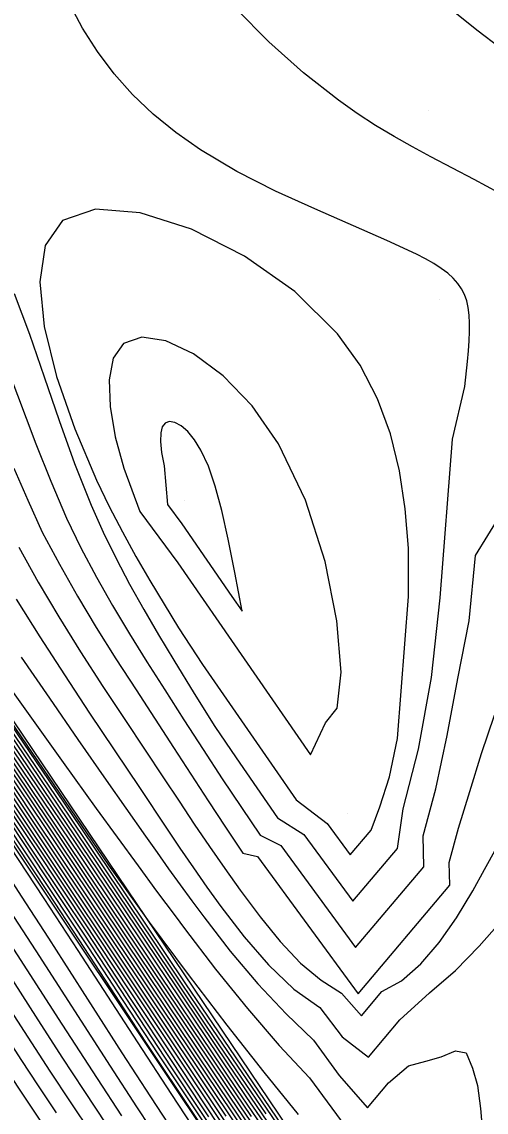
# Model space of a CAD drawing. Extents: x 2356077 to 2359823, y 225951 to 227822.
# Drawn here: x 2357652.2 to 2357685.8, y 226526.4 to 226605.4 of the extents above; entities that cross this region are included whole.
import ezdxf

# ---------------------------------------------------------------- set-up
doc = ezdxf.new("R2010")
doc.units = 0
for name, color, linetype in [('DTM Contours Major', 7, 'Continuous'), ('DTM Contours Minor', 7, 'Continuous'), ('Exist DTM Breakline', 7, 'Continuous'), ('Exist DTM Breakline Underwater', 7, 'Continuous'), ('Exist DTM Drainline', 7, 'Continuous'), ('PH Exist DTM Point', 7, 'Continuous')]:
    doc.layers.add(name, color=color, linetype=linetype)

msp = doc.modelspace()

# ---------------------------------------------------------------- linework, layer by layer
at = {"layer": 'DTM Contours Major'}
for points in [[(2357667.776, 226525.401), (2357652.498, 226548.245), (2357649.466, 226552.762), (2357641.825, 226564.093), (2357632.596, 226577.84), (2357625.065, 226589.019), (2357615.729, 226602.938), (2357611.977, 226608.502), (2357600.343, 226625.697), (2357597.695, 226629.641), (2357595.604, 226632.714), (2357594.633, 226634.157), (2357593.673, 226635.626), (2357592.749, 226637.074), (2357591.907, 226638.432), (2357591.078, 226639.809), (2357590.144, 226641.412), (2357589.202, 226643.081), (2357588.249, 226644.816), (2357587.283, 226646.619), (2357586.301, 226648.49)], [(2357663.695, 226524.224), (2357661.549, 226527.487), (2357659.479, 226530.695), (2357655.276, 226537.268), (2357654.16, 226539.002), (2357652.189, 226542.049), (2357650.137, 226545.2), (2357643.694, 226555.063), (2357640.7, 226559.666), (2357636.369, 226566.345), (2357632.359, 226572.483), (2357627.83, 226579.378), (2357623.007, 226586.695), (2357618.116, 226594.1), (2357604.772, 226614.261)], [(2357613.039, 226610.532), (2357617.149, 226604.505), (2357621.286, 226598.415), (2357629.966, 226585.601), (2357644.839, 226563.72), (2357651.265, 226554.277), (2357655.639, 226547.828), (2357658.395, 226543.74), (2357661.669, 226538.855), (2357663.795, 226535.675), (2357666.007, 226532.375), (2357670.625, 226525.603)], [(2357665.748, 226526.043), (2357663.84, 226528.918), (2357659.478, 226535.551), (2357656.95, 226539.373), (2357653.148, 226545.094), (2357649.191, 226551.026), (2357643.661, 226559.284), (2357638.4, 226567.132), (2357626.97, 226584.229), (2357621.742, 226592.044), (2357613.838, 226603.874), (2357610.189, 226609.313)], [(2357654.726, 226526.329), (2357653.372, 226528.365), (2357652.213, 226530.131), (2357651.071, 226531.887), (2357648.81, 226535.397), (2357643.781, 226543.246), (2357642.369, 226545.463), (2357640.936, 226547.737), (2357639.481, 226550.075), (2357638.006, 226552.483), (2357636.324, 226555.279), (2357632.806, 226561.205), (2357630.928, 226564.356), (2357628.942, 226567.645), (2357626.827, 226571.084), (2357623.766, 226575.941), (2357620.536, 226580.963), (2357617.241, 226586.026), (2357610.867, 226595.776), (2357607.993, 226600.214), (2357606.494, 226602.562), (2357605.086, 226604.787), (2357602.46, 226608.975)], [(2357668.847, 226526.073), (2357667.126, 226528.612), (2357663.647, 226533.774), (2357654.649, 226547.188), (2357651.862, 226551.319), (2357643.416, 226563.785), (2357636.472, 226574.076), (2357626.57, 226588.708), (2357619.449, 226599.282), (2357614.576, 226606.482)], [(2357675.987, 226545.034), (2357677.503, 226546.831), (2357678.13, 226548.524), (2357678.844, 226550.699), (2357679.404, 226553.459), (2357680.2, 226563.753), (2357680.214, 226567.268), (2357679.981, 226570.111), (2357679.559, 226572.871), (2357678.903, 226575.533), (2357677.966, 226578.084), (2357676.702, 226580.51), (2357675.065, 226582.797), (2357671.979, 226585.852), (2357668.338, 226588.431), (2357664.489, 226590.385), (2357660.776, 226591.564), (2357657.546, 226591.819), (2357655.145, 226591.002), (2357653.885, 226589.2), (2357653.495, 226586.563), (2357653.824, 226583.316), (2357654.721, 226579.688), (2357656.035, 226575.905), (2357657.615, 226572.194), (2357658.534, 226570.284), (2357659.484, 226568.444), (2357660.465, 226566.66), (2357661.472, 226564.915), (2357662.505, 226563.192), (2357663.561, 226561.475), (2357665.288, 226558.832), (2357670.504, 226551.28), (2357672.077, 226549.032), (2357674.32, 226547.308), (2357675.987, 226545.034)], [(2357651.796, 226563.563), (2357653.501, 226560.831), (2357655.288, 226558.068), (2357657.116, 226555.306), (2357660.723, 226549.917), (2357662.692, 226546.957), (2357663.659, 226545.516), (2357664.63, 226544.095), (2357665.614, 226542.69), (2357666.622, 226541.296), (2357668.305, 226539.103), (2357670.069, 226537.062), (2357671.904, 226535.306), (2357673.8, 226533.971), (2357675.404, 226531.853), (2357677.303, 226530.367), (2357679.582, 226533.069), (2357681.738, 226535.031), (2357683.617, 226536.657), (2357685.327, 226538.416), (2357686.8, 226540.078)]]:
    msp.add_lwpolyline(points, dxfattribs=at)
at = {"layer": 'DTM Contours Minor'}
for points in [[(2357670.098, 226523.343), (2357667.305, 226527.471), (2357662.663, 226534.371), (2357653.183, 226548.515), (2357650.387, 226552.663), (2357642.783, 226563.904), (2357634.92, 226575.583), (2357625.97, 226588.83), (2357617.961, 226600.743), (2357613.54, 226607.284), (2357605.038, 226619.816), (2357602.377, 226623.727), (2357601.078, 226625.667), (2357599.729, 226627.661), (2357595.81, 226633.42), (2357594.564, 226635.327), (2357593.348, 226637.239), (2357592.485, 226638.634), (2357591.63, 226640.05), (2357590.39, 226642.169), (2357589.149, 226644.357), (2357587.912, 226646.598), (2357586.681, 226648.877), (2357585.462, 226651.179)], [(2357668.551, 226524.712), (2357660.297, 226537.024), (2357653.155, 226547.697), (2357650.274, 226551.986), (2357642.144, 226564.03), (2357633.371, 226577.087), (2357625.367, 226588.957), (2357616.474, 226602.205), (2357612.499, 226608.094), (2357602.489, 226622.879), (2357601.024, 226625.037), (2357598.368, 226628.988), (2357596.085, 226632.343), (2357595.024, 226633.913), (2357593.97, 226635.527), (2357592.952, 226637.124), (2357592.099, 226638.499), (2357591.258, 226639.895), (2357590.225, 226641.665), (2357589.187, 226643.501), (2357588.141, 226645.401), (2357587.088, 226647.362), (2357586.026, 226649.379)], [(2357659.458, 226526.113), (2357657.68, 226528.82), (2357655.127, 226532.761), (2357650.965, 226539.214), (2357645.689, 226547.345), (2357643.856, 226550.186), (2357642.027, 226553.047), (2357640.224, 226555.901), (2357639.026, 226557.82), (2357635.308, 226563.816), (2357633.94, 226566.005), (2357632.463, 226568.345), (2357628.878, 226573.937), (2357624.878, 226580.088), (2357620.669, 226586.507), (2357612.453, 226598.978), (2357608.86, 226604.448), (2357602.712, 226613.864)], [(2357669.621, 226525.368), (2357667.807, 226528.036), (2357665.969, 226530.754), (2357662.328, 226536.169), (2357656.421, 226544.98), (2357654.323, 226548.096), (2357650.83, 226553.261), (2357643.727, 226563.734), (2357635.561, 226575.815), (2357628.562, 226586.145), (2357624.626, 226591.974), (2357620.195, 226598.548), (2357616.821, 226603.535), (2357611.66, 226611.135)], [(2357669.235, 226520.335), (2357663.015, 226529.675), (2357658.88, 226535.986), (2357656.663, 226539.349), (2357654.71, 226542.301), (2357650.598, 226548.484), (2357646.473, 226554.661), (2357638.043, 226567.25), (2357619.369, 226595.211), (2357613.122, 226604.564), (2357609.56, 226609.876)], [(2357658.363, 226525.475), (2357656.715, 226527.961), (2357655.131, 226530.385), (2357653.222, 226533.334), (2357649.468, 226539.158), (2357646.247, 226544.133), (2357644.572, 226546.73), (2357642.877, 226549.377), (2357641.177, 226552.058), (2357639.491, 226554.758), (2357638.128, 226556.973), (2357633.865, 226563.964), (2357632.289, 226566.521), (2357630.585, 226569.248), (2357627.169, 226574.61), (2357623.422, 226580.392), (2357619.517, 226586.359), (2357611.929, 226597.904), (2357608.593, 226603.012), (2357607.323, 226604.972), (2357604.999, 226608.584)], [(2357668.815, 226520.496), (2357662.122, 226530.546), (2357659.5, 226534.55), (2357657.054, 226538.289), (2357654.362, 226542.374), (2357652.214, 226545.617), (2357647.831, 226552.2), (2357635.559, 226570.555), (2357614.56, 226602.035), (2357610.238, 226608.49)], [(2357666.471, 226525.432), (2357664.641, 226528.199), (2357660.073, 226535.116), (2357655.476, 226542.039), (2357649.857, 226550.461), (2357645.251, 226557.337), (2357640.571, 226564.306), (2357633.125, 226575.434), (2357627.595, 226583.693), (2357622.088, 226591.913), (2357614.537, 226603.208), (2357610.805, 226608.768)], [(2357666.998, 226526.094), (2357660.664, 226535.59), (2357651.84, 226548.795), (2357647.453, 226555.329), (2357641.506, 226564.155), (2357635.027, 226573.815), (2357630.632, 226580.363), (2357624.765, 226589.08), (2357614.982, 226603.675), (2357611.452, 226608.912)], [(2357665.506, 226523.947), (2357663.063, 226527.667), (2357660.573, 226531.496), (2357656.29, 226538.092), (2357653.828, 226541.862), (2357651.359, 226545.627), (2357643.912, 226556.949), (2357639.596, 226563.53), (2357633.578, 226572.728), (2357630.333, 226577.662), (2357626.905, 226582.835), (2357623.274, 226588.26), (2357619.422, 226593.95), (2357614.56, 226601.047), (2357609.517, 226608.387)], [(2357667.177, 226524.862), (2357665.431, 226527.491), (2357660.668, 226534.68), (2357655.872, 226541.886), (2357650.52, 226549.903), (2357645.988, 226556.663), (2357640.876, 226564.265), (2357633.761, 226574.891), (2357628.217, 226583.162), (2357624.174, 226589.185), (2357615.227, 226602.556), (2357611.414, 226608.234)], [(2357667.879, 226524.295), (2357666.216, 226526.79), (2357661.261, 226534.245), (2357652.885, 226546.799), (2357647.846, 226554.323), (2357641.189, 226564.213), (2357634.395, 226574.352), (2357629.93, 226581.009), (2357624.467, 226589.136), (2357615.912, 226601.912), (2357612.018, 226607.706)], [(2357669.325, 226524.026), (2357665.083, 226530.329), (2357659.259, 226539.012), (2357653.81, 226547.151), (2357651.082, 226551.212), (2357646.777, 226557.584), (2357642.464, 226563.967), (2357634.146, 226576.335), (2357625.669, 226588.894), (2357617.217, 226601.474), (2357613.02, 226607.688)], [(2357613.797, 226608.352), (2357619.21, 226600.375), (2357624.049, 226593.21), (2357628.924, 226585.992), (2357639.052, 226571.053), (2357644.032, 226563.691), (2357653.347, 226549.962), (2357656.118, 226545.856), (2357660.891, 226538.742), (2357664.616, 226533.189), (2357666.55, 226530.319), (2357668.488, 226527.458), (2357670.399, 226524.657)], [(2357614.225, 226608.082), (2357618.024, 226602.492), (2357622.675, 226595.622), (2357627.44, 226588.568), (2357633.135, 226580.167), (2357640.672, 226569.056), (2357646.207, 226560.895), (2357652.142, 226552.156), (2357655.977, 226546.489), (2357659.439, 226541.337), (2357665.092, 226532.905), (2357667.127, 226529.886), (2357669.17, 226526.875), (2357671.187, 226523.932)], [(2357614.65, 226607.816), (2357618.627, 226601.967), (2357624.228, 226593.698), (2357629.63, 226585.714), (2357646.569, 226560.771), (2357652.803, 226551.599), (2357654.857, 226548.568), (2357657.614, 226544.481), (2357661.457, 226538.75), (2357665.557, 226532.631), (2357667.701, 226529.454), (2357669.877, 226526.264)], [(2357670.87, 226522.661), (2357668.075, 226526.774), (2357664.801, 226531.626), (2357659.926, 226538.887), (2357655.117, 226546.063), (2357652.698, 226549.66), (2357647.905, 226556.747), (2357643.101, 226563.843), (2357635.696, 226574.831), (2357626.271, 226588.768), (2357618.704, 226600.013), (2357614.059, 226606.882)], [(2357615.482, 226607.309), (2357619.849, 226600.897), (2357630.275, 226585.527), (2357639.22, 226572.374), (2357651.816, 226553.878), (2357654.157, 226550.43), (2357656.478, 226547), (2357659.748, 226542.141), (2357664.058, 226535.691), (2357666.415, 226532.21), (2357671.451, 226524.827)], [(2357615.932, 226606.981), (2357622.802, 226596.904), (2357632.825, 226582.192), (2357635.209, 226578.685), (2357637.62, 226575.128), (2357640.034, 226571.552), (2357643.267, 226566.732), (2357644.955, 226564.2), (2357647.408, 226560.537), (2357658.487, 226544.284), (2357661.433, 226540.158), (2357664.256, 226536.354), (2357667.053, 226532.693), (2357669.737, 226529.28), (2357672.22, 226526.22)], [(2357676.182, 226541.675), (2357679.407, 226545.499), (2357679.828, 226548.376), (2357680.93, 226552.687), (2357681.867, 226557.89), (2357682.51, 226563.658), (2357683.399, 226575.149), (2357684.291, 226578.979), (2357684.474, 226580.776), (2357684.546, 226581.566), (2357684.601, 226582.291), (2357684.633, 226582.955), (2357684.638, 226583.563), (2357684.61, 226584.153), (2357684.542, 226584.69), (2357684.43, 226585.182), (2357684.271, 226585.634), (2357684.06, 226586.052), (2357683.793, 226586.442), (2357683.454, 226586.822), (2357683.051, 226587.185), (2357682.582, 226587.534), (2357682.048, 226587.878), (2357681.449, 226588.219), (2357680.785, 226588.566), (2357678.649, 226589.566), (2357673.419, 226591.842), (2357670.587, 226593.141), (2357667.784, 226594.564), (2357665.141, 226596.123), (2357663.351, 226597.373), (2357661.715, 226598.707), (2357660.228, 226600.127), (2357658.883, 226601.638), (2357657.674, 226603.241), (2357656.596, 226604.939), (2357655.537, 226606.937)], [(2357668.424, 226520.611), (2357661.145, 226531.542), (2357658.987, 226534.83), (2357656.354, 226538.873), (2357654.1, 226542.308), (2357651.789, 226545.809), (2357649.448, 226549.337), (2357644.783, 226556.336), (2357635.157, 226570.744), (2357623.574, 226588.125), (2357616.233, 226599.148), (2357611.546, 226606.162)], [(2357686.754, 226593.002), (2357684.976, 226593.97), (2357681.821, 226595.623), (2357680.495, 226596.339), (2357679.165, 226597.092), (2357677.828, 226597.896), (2357676.485, 226598.765), (2357675.132, 226599.713), (2357672.604, 226601.709), (2357670.104, 226603.954), (2357667.696, 226606.37)], [(2357686.881, 226603.503), (2357685.16, 226604.807), (2357683.454, 226606.163)], [(2357653.631, 226525.658), (2357652.414, 226527.465), (2357651.183, 226529.325), (2357649.959, 226531.199), (2357648.74, 226533.087), (2357646.301, 226536.903), (2357642.56, 226542.786), (2357641.276, 226544.821), (2357639.97, 226546.915), (2357638.634, 226549.081), (2357637.266, 226551.335), (2357635.427, 226554.421), (2357631.52, 226561.065), (2357629.433, 226564.597), (2357627.243, 226568.252), (2357624.942, 226572.017), (2357622.075, 226576.589), (2357619.109, 226581.221), (2357616.116, 226585.836), (2357610.33, 226594.715), (2357607.68, 226598.826), (2357606.081, 226601.344), (2357604.571, 226603.748), (2357603.133, 226606.06)], [(2357657.251, 226524.861), (2357655.732, 226527.128), (2357654.261, 226529.362), (2357653.194, 226530.998), (2357651.115, 226534.212), (2357645.009, 226543.695), (2357643.468, 226546.1), (2357641.905, 226548.558), (2357640.329, 226551.067), (2357638.75, 226553.621), (2357637.226, 226556.128), (2357634.082, 226561.364), (2357632.406, 226564.144), (2357630.624, 226567.067), (2357628.708, 226570.159), (2357625.465, 226575.279), (2357621.974, 226580.685), (2357618.375, 226586.199), (2357611.4, 226596.838), (2357608.299, 226601.607), (2357606.909, 226603.77), (2357605.605, 226605.812)], [(2357662.523, 226523.783), (2357660.541, 226526.768), (2357658.624, 226529.709), (2357653.233, 226538.078), (2357650.686, 226542.005), (2357646.83, 226547.928), (2357644.851, 226550.976), (2357642.873, 226554.038), (2357640.924, 226557.081), (2357636.742, 226563.683), (2357635.594, 226565.488), (2357634.367, 226567.408), (2357630.605, 226573.228), (2357626.355, 226579.734), (2357621.846, 226586.593), (2357609.056, 226605.977)], [(2357651.659, 226585.722), (2357652.755, 226582.76), (2357653.824, 226579.666), (2357654.901, 226576.519), (2357656.021, 226573.396), (2357657.22, 226570.376), (2357658.1, 226568.407), (2357659.03, 226566.502), (2357660.009, 226564.642), (2357661.034, 226562.808), (2357662.101, 226560.979), (2357663.209, 226559.137), (2357664.682, 226556.737), (2357666.193, 226554.336), (2357667.721, 226552.077), (2357670.729, 226547.723), (2357672.638, 226546.511), (2357676.182, 226541.675)], [(2357663.502, 226566.2), (2357673.116, 226552.283), (2357674.189, 226554.607), (2357675.049, 226555.665), (2357675.324, 226558.283), (2357675.026, 226561.985), (2357674.165, 226566.294), (2357672.753, 226570.735), (2357670.801, 226574.831), (2357668.884, 226577.572), (2357666.78, 226579.751), (2357664.644, 226581.331), (2357662.629, 226582.273), (2357660.885, 226582.54), (2357659.568, 226582.096), (2357658.826, 226581.035), (2357658.522, 226579.462), (2357658.592, 226577.514), (2357658.97, 226575.33), (2357659.591, 226573.05), (2357660.761, 226569.928), (2357663.502, 226566.2)], [(2357651.199, 226580.202), (2357653.225, 226574.816), (2357654.293, 226572.103), (2357655.441, 226569.442), (2357656.488, 226567.274), (2357657.604, 226565.164), (2357658.78, 226563.094), (2357660.005, 226561.051), (2357661.268, 226559.019), (2357662.56, 226556.982), (2357663.937, 226554.829), (2357665.326, 226552.678), (2357666.717, 226550.551), (2357668.104, 226548.474), (2357669.477, 226546.467), (2357670.955, 226545.715), (2357676.377, 226538.317)], [(2357663.792, 226569.011), (2357667.425, 226563.752), (2357668.158, 226562.699), (2357667.635, 226565.495), (2357667.151, 226567.918), (2357666.685, 226569.992), (2357666.215, 226571.742), (2357665.72, 226573.192), (2357665.18, 226574.366), (2357664.707, 226575.119), (2357664.217, 226575.708), (2357663.733, 226576.127), (2357663.282, 226576.372), (2357662.887, 226576.441), (2357662.574, 226576.327), (2357662.374, 226576.053), (2357662.268, 226575.611), (2357662.253, 226574.996), (2357662.331, 226574.2), (2357662.502, 226573.218), (2357662.756, 226570.42), (2357663.792, 226569.011)], [(2357651.628, 226573.052), (2357652.632, 226570.738), (2357653.672, 226568.416), (2357654.921, 226566.098), (2357656.224, 226563.791), (2357657.597, 226561.509), (2357659.02, 226559.247), (2357660.473, 226556.998), (2357663.197, 226552.815), (2357665.706, 226548.953), (2357666.955, 226547.043), (2357668.205, 226545.152), (2357669.273, 226544.919), (2357676.573, 226534.958)], [(2357676.377, 226538.317), (2357681.311, 226544.166), (2357681.269, 226546.415), (2357682.197, 226549.807), (2357683.003, 226553.679), (2357683.778, 226557.815), (2357684.615, 226561.999), (2357685.066, 226566.734), (2357686.853, 226569.637)], [(2357651.987, 226567.32), (2357653.374, 226564.806), (2357654.873, 226562.28), (2357656.453, 226559.755), (2357658.08, 226557.244), (2357659.72, 226554.763), (2357662.476, 226550.61), (2357663.59, 226548.925), (2357664.694, 226547.268), (2357665.795, 226545.64), (2357666.9, 226544.04), (2357668.018, 226542.469), (2357669.455, 226540.541), (2357670.916, 226538.752), (2357672.393, 226537.195), (2357673.876, 226535.963), (2357675.348, 226535.021), (2357676.803, 226533.363), (2357678.286, 226535.123), (2357679.711, 226535.915), (2357681.093, 226537.131), (2357682.421, 226538.682), (2357683.683, 226540.476), (2357684.866, 226542.423), (2357685.727, 226543.978), (2357686.578, 226545.555)], [(2357648.162, 226561.525), (2357655.204, 226551.717), (2357657.599, 226548.393), (2357660.62, 226544.234), (2357661.958, 226542.411), (2357663.301, 226540.604), (2357663.981, 226539.7), (2357666.241, 226536.762), (2357668.548, 226533.896), (2357670.841, 226531.23), (2357673.049, 226528.883), (2357677.218, 226523.195)], [(2357652.165, 226559.37), (2357654.198, 226556.379), (2357656.262, 226553.387), (2357658.312, 226550.443), (2357661.156, 226546.386), (2357661.996, 226545.195), (2357662.832, 226544.021), (2357663.67, 226542.857), (2357664.518, 226541.698), (2357665.385, 226540.536), (2357667.303, 226538.065), (2357669.3, 226535.685), (2357671.341, 226533.524), (2357673.324, 226531.599), (2357675.196, 226529.045), (2357677.235, 226526.696), (2357678.759, 226528.502), (2357680.211, 226529.742), (2357681.473, 226530.08), (2357682.588, 226530.397), (2357683.622, 226530.821), (2357684.391, 226530.684), (2357684.841, 226529.577), (2357685.203, 226528.313), (2357685.43, 226526.644), (2357685.591, 226524.669)], [(2357676.573, 226534.958), (2357683.215, 226542.833), (2357683.153, 226544.483), (2357683.837, 226546.965), (2357684.656, 226549.621), (2357685.496, 226552.377), (2357686.447, 226555.146)]]:
    msp.add_lwpolyline(points, dxfattribs=at)
at = {"layer": 'Exist DTM Breakline'}
msp.add_lwpolyline([(2357677.671, 226516.083), (2357594.654, 226639.164), (2357570.955, 226681.056)], dxfattribs=at)
at = {"layer": 'Exist DTM Breakline Underwater'}
msp.add_lwpolyline([(2357673.929, 226512.255), (2357589.669, 226638.544), (2357567.907, 226682.757), (2357572.328, 226695.394), (2357571.596, 226704.314), (2357587.31, 226731.137), (2357591.456, 226734.989), (2357599.673, 226759.537)], dxfattribs=at)
at = {"layer": 'Exist DTM Drainline'}
msp.add_spline([(2357699.586, 226858.192), (2357670.366, 226820.782), (2357623.327, 226796.892), (2357587.218, 226772.268), (2357568.803, 226744.252), (2357555.19, 226717.62), (2357555.017, 226695.126), (2357553.473, 226672.759), (2357563.697, 226642.736), (2357576.526, 226627.993), (2357663.798, 226499.169), (2357732.721, 226415.647), (2357803.211, 226342.215), (2357874.586, 226264.309)], degree=3, dxfattribs=at)
at = {"layer": 'PH Exist DTM Point'}
for p, q in [((2357681.679, 226599.009), (2357681.679, 226599.009)), ((2357682.445, 226585.261), (2357682.445, 226585.261)), ((2357663.968, 226570.719), (2357663.968, 226570.719)), ((2357675.813, 226548.014), (2357675.813, 226548.014))]:
    msp.add_line(p, q, dxfattribs=at)

doc.saveas('drawing.dxf')
